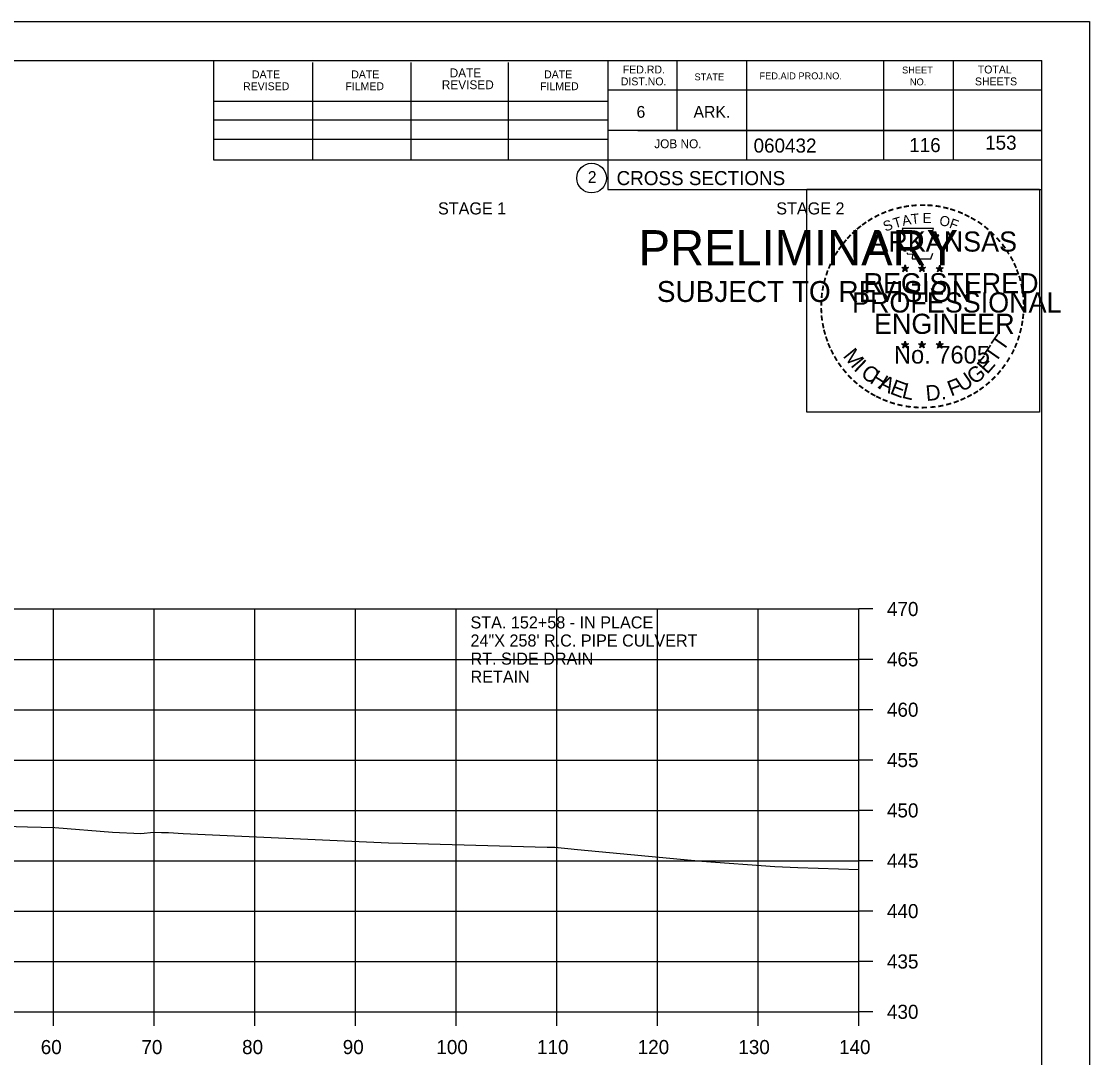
# Model space of a CAD drawing. Extents: x 1538688 to 1540766, y 656250 to 671912.
# Drawn here: x 1538915 to 1539021.1, y 665195.2 to 665298.1 of the extents above; entities that cross this region are included whole.
import ezdxf

# ---------------------------------------------------------------- set-up
doc = ezdxf.new("R2010")
doc.units = 0
for name, color, linetype in [('18', 7, 'Continuous'), ('22', 7, 'Continuous'), ('26', 7, 'Continuous'), ('7', 7, 'Continuous'), ('8', 7, 'Continuous'), ('9', 7, 'Continuous'), ('Borings', 7, 'Continuous'), ('Default', 7, 'Continuous'), ('Horizontal Alignment', 7, 'Continuous'), ('RipRap', 7, 'Continuous')]:
    doc.layers.add(name, color=color, linetype=linetype)

msp = doc.modelspace()

# ---------------------------------------------------------------- linework, layer by layer
at = {"layer": '18'}
msp.add_lwpolyline([(1538900.99, 665218.55), (1538915.62, 665218.12), (1538918.33, 665218.04), (1538924.06, 665217.57), (1538926.86, 665217.46), (1538928.15, 665217.58), (1538928.17, 665217.58), (1538928.18, 665217.58), (1538928.92, 665217.56), (1538929.62, 665217.54), (1538931.08, 665217.46), (1538951.48, 665216.53), (1538954.25, 665216.45), (1538967.21, 665216.1), (1538967.73, 665216.09), (1538968, 665216.1), (1538970.25, 665215.86), (1538982.6, 665214.71), (1538989.85, 665214.18), (1538992.14, 665214.06), (1538998.18, 665213.87)], dxfattribs=at)
at = {"layer": '22'}
for p, q in [((1538718.18, 665239.74), (1538998.18, 665239.74)), ((1538918.18, 665199.74), (1538918.18, 665239.74)), ((1538928.18, 665199.74), (1538928.18, 665239.74)), ((1538938.18, 665199.74), (1538938.18, 665239.74)), ((1538948.18, 665199.74), (1538948.18, 665239.74)), ((1538958.18, 665199.74), (1538958.18, 665239.74)), ((1538968.18, 665199.74), (1538968.18, 665239.74)), ((1538978.18, 665199.74), (1538978.18, 665239.74)), ((1538988.18, 665199.74), (1538988.18, 665239.74)), ((1538998.18, 665199.74), (1538998.18, 665239.74)), ((1538718.18, 665234.74), (1538998.18, 665234.74)), ((1538718.18, 665229.74), (1538998.18, 665229.74)), ((1538718.18, 665224.74), (1538998.18, 665224.74)), ((1538718.18, 665219.74), (1538998.18, 665219.74)), ((1538718.18, 665214.74), (1538998.18, 665214.74)), ((1538718.18, 665209.74), (1538998.18, 665209.74)), ((1538718.18, 665204.74), (1538998.18, 665204.74)), ((1538718.18, 665199.74), (1538998.18, 665199.74))]:
    msp.add_line(p, q, dxfattribs=at)
at = {"layer": '26'}
msp.add_line((1538687.78, 665298.09), (1539021.11, 665298.09), dxfattribs=at)
for points in [[(1538687.77, 665298.09), (1539021.11, 665298.09), (1539021.11, 665084.76), (1538687.77, 665084.76)], [(1538993.03, 665281.43), (1539016.13, 665281.43), (1539016.13, 665259.28), (1538993.03, 665259.28)]]:
    msp.add_lwpolyline(points, close=True, dxfattribs=at)
at = {"layer": '8'}
for p, q in [((1539002.44, 665273.64), (1539002.79, 665273.53)), ((1539002.44, 665273.64), (1539002.69, 665273.6)), ((1539002.44, 665273.64), (1539002.68, 665273.52)), ((1539002.57, 665273.24), (1539002.79, 665273.53)), ((1539002.57, 665273.24), (1539002.7, 665273.48)), ((1539002.57, 665273.24), (1539002.79, 665273.45)), ((1539002.79, 665273.9), (1539002.75, 665273.65)), ((1539002.79, 665273.53), (1539002.79, 665273.9)), ((1539002.79, 665273.9), (1539002.84, 665273.65)), ((1539003.13, 665273.64), (1539002.79, 665273.53)), ((1539003, 665273.24), (1539002.79, 665273.53)), ((1539003, 665273.24), (1539002.79, 665273.45)), ((1539003.13, 665273.64), (1539002.85, 665273.6)), ((1539003, 665273.24), (1539002.86, 665273.53)), ((1539003.13, 665273.64), (1539002.93, 665273.54)), ((1539004.11, 665273.64), (1539004.46, 665273.53)), ((1539004.11, 665273.64), (1539004.36, 665273.6)), ((1539004.11, 665273.64), (1539004.35, 665273.52)), ((1539004.24, 665273.24), (1539004.46, 665273.53)), ((1539004.24, 665273.24), (1539004.37, 665273.48)), ((1539004.24, 665273.24), (1539004.46, 665273.45)), ((1539004.46, 665273.9), (1539004.42, 665273.65)), ((1539004.46, 665273.53), (1539004.46, 665273.9)), ((1539004.46, 665273.9), (1539004.51, 665273.65)), ((1539004.8, 665273.64), (1539004.46, 665273.53)), ((1539004.67, 665273.24), (1539004.46, 665273.53)), ((1539004.67, 665273.24), (1539004.46, 665273.45)), ((1539004.8, 665273.64), (1539004.52, 665273.6)), ((1539004.67, 665273.24), (1539004.53, 665273.53)), ((1539004.8, 665273.64), (1539004.6, 665273.54)), ((1539005.87, 665273.63), (1539006.22, 665273.52)), ((1539005.87, 665273.63), (1539006.13, 665273.59)), ((1539005.87, 665273.63), (1539006.11, 665273.51)), ((1539006.01, 665273.22), (1539006.22, 665273.52)), ((1539006.01, 665273.22), (1539006.13, 665273.47)), ((1539006.01, 665273.22), (1539006.22, 665273.44)), ((1539006.22, 665273.89), (1539006.18, 665273.63)), ((1539006.22, 665273.52), (1539006.22, 665273.89)), ((1539006.22, 665273.89), (1539006.27, 665273.64)), ((1539006.57, 665273.63), (1539006.22, 665273.52)), ((1539006.43, 665273.22), (1539006.22, 665273.52)), ((1539006.43, 665273.22), (1539006.22, 665273.44)), ((1539006.57, 665273.63), (1539006.28, 665273.58)), ((1539006.43, 665273.22), (1539006.3, 665273.52)), ((1539006.57, 665273.63), (1539006.36, 665273.53)), ((1539002.43, 665266.07), (1539002.78, 665265.96)), ((1539002.43, 665266.07), (1539002.69, 665266.03)), ((1539002.43, 665266.07), (1539002.67, 665265.95)), ((1539002.57, 665265.66), (1539002.78, 665265.96)), ((1539002.57, 665265.66), (1539002.69, 665265.91)), ((1539002.57, 665265.66), (1539002.78, 665265.88)), ((1539002.78, 665266.33), (1539002.74, 665266.07)), ((1539002.78, 665265.96), (1539002.78, 665266.33)), ((1539002.78, 665266.33), (1539002.83, 665266.08)), ((1539003.13, 665266.07), (1539002.78, 665265.96)), ((1539003, 665265.66), (1539002.78, 665265.96)), ((1539003, 665265.66), (1539002.78, 665265.88)), ((1539003.13, 665266.07), (1539002.84, 665266.02)), ((1539003, 665265.66), (1539002.86, 665265.95)), ((1539003.13, 665266.07), (1539002.93, 665265.97)), ((1539004.1, 665266.07), (1539004.45, 665265.96)), ((1539004.1, 665266.07), (1539004.36, 665266.03)), ((1539004.1, 665266.07), (1539004.34, 665265.95)), ((1539004.24, 665265.66), (1539004.45, 665265.96)), ((1539004.24, 665265.66), (1539004.36, 665265.91)), ((1539004.24, 665265.66), (1539004.45, 665265.88)), ((1539004.45, 665266.33), (1539004.41, 665266.07)), ((1539004.45, 665265.96), (1539004.45, 665266.33)), ((1539004.45, 665266.33), (1539004.5, 665266.08)), ((1539004.8, 665266.07), (1539004.45, 665265.96)), ((1539004.67, 665265.66), (1539004.45, 665265.96)), ((1539004.67, 665265.66), (1539004.45, 665265.88)), ((1539004.8, 665266.07), (1539004.51, 665266.02)), ((1539004.67, 665265.66), (1539004.53, 665265.95)), ((1539004.8, 665266.07), (1539004.6, 665265.97)), ((1539005.87, 665266.06), (1539006.22, 665265.95)), ((1539005.87, 665266.06), (1539006.12, 665266.02)), ((1539005.87, 665266.06), (1539006.11, 665265.94)), ((1539006, 665265.65), (1539006.22, 665265.95)), ((1539006, 665265.65), (1539006.13, 665265.9)), ((1539006, 665265.65), (1539006.22, 665265.87)), ((1539006.22, 665266.32), (1539006.18, 665266.06)), ((1539006.22, 665265.95), (1539006.22, 665266.32)), ((1539006.22, 665266.32), (1539006.27, 665266.07)), ((1539006.57, 665266.06), (1539006.22, 665265.95)), ((1539006.43, 665265.65), (1539006.22, 665265.95)), ((1539006.43, 665265.65), (1539006.22, 665265.87)), ((1539006.57, 665266.06), (1539006.28, 665266.01)), ((1539006.43, 665265.65), (1539006.3, 665265.94)), ((1539006.57, 665266.06), (1539006.36, 665265.96))]:
    msp.add_line(p, q, dxfattribs=at)
for points in [[(1539002.48, 665277.52), (1539002.75, 665276.7)], [(1539005.99, 665276.6), (1539006.13, 665276.88), (1539005.45, 665276.86), (1539005.6, 665277.52), (1539002.48, 665277.52)], [(1539002.97, 665275.1), (1539002.97, 665275.01), (1539003.53, 665274.99), (1539003.48, 665274.52), (1539005.35, 665274.52), (1539005.55, 665275.06)], [(1539002.79, 665273.9), (1539003, 665273.24), (1539002.44, 665273.64), (1539003.13, 665273.64), (1539002.57, 665273.24), (1539002.79, 665273.9)], [(1539004.46, 665273.9), (1539004.67, 665273.24), (1539004.11, 665273.64), (1539004.8, 665273.64), (1539004.24, 665273.24), (1539004.46, 665273.9)], [(1539006.22, 665273.89), (1539006.43, 665273.22), (1539005.87, 665273.63), (1539006.57, 665273.63), (1539006.01, 665273.22), (1539006.22, 665273.89)], [(1539002.78, 665266.33), (1539003, 665265.66), (1539002.43, 665266.07), (1539003.13, 665266.07), (1539002.57, 665265.66), (1539002.78, 665266.33)], [(1539004.45, 665266.33), (1539004.67, 665265.66), (1539004.1, 665266.07), (1539004.8, 665266.07), (1539004.24, 665265.66), (1539004.45, 665266.33)], [(1539006.22, 665266.32), (1539006.43, 665265.65), (1539005.87, 665266.06), (1539006.57, 665266.06), (1539006, 665265.65), (1539006.22, 665266.32)]]:
    msp.add_lwpolyline(points, dxfattribs=at)
for centre, radius in [((1539002.79, 665273.53), 0.172), ((1539002.79, 665273.53), 0.145), ((1539002.79, 665273.53), 0.116), ((1539002.79, 665273.53), 0.0991), ((1539002.79, 665273.53), 0.0747), ((1539002.79, 665273.53), 0.0495), ((1539002.79, 665273.53), 0.0296), ((1539004.46, 665273.53), 0.172), ((1539004.46, 665273.53), 0.145), ((1539004.46, 665273.53), 0.116), ((1539004.46, 665273.53), 0.0991), ((1539004.46, 665273.53), 0.0747), ((1539004.46, 665273.53), 0.0495), ((1539004.46, 665273.53), 0.0296), ((1539006.22, 665273.52), 0.172), ((1539006.22, 665273.52), 0.145), ((1539006.22, 665273.52), 0.116), ((1539006.22, 665273.52), 0.0991), ((1539006.22, 665273.52), 0.0747), ((1539006.22, 665273.52), 0.0495), ((1539006.22, 665273.52), 0.0296), ((1539002.78, 665265.96), 0.172), ((1539002.78, 665265.96), 0.145), ((1539002.78, 665265.96), 0.116), ((1539002.78, 665265.96), 0.0991), ((1539002.78, 665265.96), 0.0747), ((1539002.78, 665265.96), 0.0495), ((1539002.78, 665265.96), 0.0296), ((1539004.45, 665265.96), 0.172), ((1539004.45, 665265.96), 0.145), ((1539004.45, 665265.96), 0.116), ((1539004.45, 665265.96), 0.0991), ((1539004.45, 665265.96), 0.0747), ((1539004.45, 665265.96), 0.0495), ((1539004.45, 665265.96), 0.0296), ((1539006.22, 665265.95), 0.172), ((1539006.22, 665265.95), 0.145), ((1539006.22, 665265.95), 0.116), ((1539006.22, 665265.95), 0.0991), ((1539006.22, 665265.95), 0.0747), ((1539006.22, 665265.95), 0.0495), ((1539006.22, 665265.95), 0.0296)]:
    msp.add_circle(centre, radius, dxfattribs=at)
at = {"layer": 'Borings'}
for p, q in [((1538998.18, 665199.74), (1538998.18, 665239.74)), ((1538999.58, 665239.74), (1538998.18, 665239.74)), ((1538999.58, 665234.74), (1538998.18, 665234.74)), ((1538999.58, 665229.74), (1538998.18, 665229.74)), ((1538999.58, 665224.74), (1538998.18, 665224.74)), ((1538999.58, 665219.74), (1538998.18, 665219.74)), ((1538999.58, 665214.74), (1538998.18, 665214.74)), ((1538999.58, 665209.74), (1538998.18, 665209.74)), ((1538999.58, 665204.74), (1538998.18, 665204.74)), ((1538718.18, 665199.74), (1538998.18, 665199.74)), ((1538918.18, 665198.34), (1538918.18, 665199.74)), ((1538928.18, 665198.34), (1538928.18, 665199.74)), ((1538938.18, 665198.34), (1538938.18, 665199.74)), ((1538948.18, 665198.34), (1538948.18, 665199.74)), ((1538958.18, 665198.34), (1538958.18, 665199.74)), ((1538968.18, 665198.34), (1538968.18, 665199.74)), ((1538978.18, 665198.34), (1538978.18, 665199.74)), ((1538988.18, 665198.34), (1538988.18, 665199.74)), ((1538998.18, 665198.34), (1538998.18, 665199.74)), ((1538999.58, 665199.74), (1538998.18, 665199.74))]:
    msp.add_line(p, q, dxfattribs=at)
at = {"layer": 'RipRap'}
for p, q in [((1538700.18, 665294.2), (1539016.36, 665294.2)), ((1538934.1, 665284.32), (1538934.1, 665294.2)), ((1538943.96, 665284.32), (1538943.96, 665294)), ((1538953.72, 665284.32), (1538953.72, 665294)), ((1538963.4, 665284.32), (1538963.4, 665294)), ((1538973.26, 665294.2), (1538973.26, 665281.4)), ((1538980.1, 665294.2), (1538980.1, 665287.26)), ((1538987.04, 665294.2), (1538987.04, 665284.32)), ((1539000.62, 665294.2), (1539000.62, 665284.32)), ((1539007.56, 665294.2), (1539007.56, 665284.32)), ((1539016.36, 665088.74), (1539016.36, 665294.2)), ((1539016.36, 665291.28), (1539016.36, 665291.28)), ((1539016.36, 665291.26), (1538973.26, 665291.26)), ((1538934.1, 665290.18), (1538973.26, 665290.18)), ((1538934.1, 665288.32), (1538973.26, 665288.32)), ((1539016.36, 665287.26), (1538973.26, 665287.26)), ((1538976.22, 665287.26), (1539016.36, 665287.26)), ((1538934.1, 665284.32), (1538934.1, 665286.38)), ((1538934.1, 665286.38), (1538973.26, 665286.38)), ((1539016.36, 665284.32), (1538934.1, 665284.32)), ((1538973.26, 665281.4), (1539016.36, 665281.4))]:
    msp.add_line(p, q, dxfattribs=at)
msp.add_circle((1538971.64, 665282.53), 1.47, dxfattribs=at)

# ---------------------------------------------------------------- texts
at = {"layer": '7'}
for s, p in [('116', (1539003.19, 665285.11)), ('153', (1539010.73, 665285.35))]:
    msp.add_text(s, height=1.4, dxfattribs=at).set_placement(p)
at = {"layer": '8'}
for s, height, rotation, p in [('-', 1.6, 13.6301, (1539001.98, 665278.89)), ('-', 1.6, 10.2193, (1539002.66, 665279.05)), ('-', 1.6, 5.8968, (1539003.38, 665279.16)), ('-', 1.6, 0.1862, (1539004.16, 665279.23)), ('-', 1.6, 357.743, (1539004.88, 665279.22)), ('-', 1.6, 352.1617, (1539005.62, 665279.17)), ('-', 1.6, 347.2049, (1539006.34, 665279.05)), ('-', 1.6, 34.0636, (1538999.36, 665277.69)), ('-', 1.6, 28.7918, (1538999.96, 665278.06)), ('-', 1.6, 24.3072, (1539000.59, 665278.38)), ('-', 1.6, 19.1761, (1539001.23, 665278.65)), ('T', 1, 16.4036, (1539001.75, 665277.53)), ('A', 1, 11.2132, (1539002.57, 665277.78)), ('T', 1, 6.0228, (1539003.42, 665277.95)), ('E', 1, 0.8323, (1539004.53, 665278.06)), ('O', 1, 350.4515, (1539006.13, 665277.85)), ('-', 1.6, 342.3362, (1539006.98, 665278.9)), ('-', 1.6, 337.8551, (1539007.71, 665278.67)), ('-', 1.6, 334.1211, (1539008.34, 665278.4)), ('-', 1.6, 329.6409, (1539008.92, 665278.12)), ('-', 1.6, 38.9507, (1538998.31, 665276.92)), ('-', 1.6, 36.2317, (1538998.79, 665277.3)), ('S', 1, 21.594, (1539000.83, 665277.2)), ('F', 1, 340.0707, (1539007.09, 665277.62)), ('-', 1.6, 325.8627, (1539009.57, 665277.76)), ('-', 1.6, 320.5297, (1539010.18, 665277.33)), ('-', 1.6, 50.6142, (1538997.03, 665275.54)), ('-', 1.6, 48.423, (1538997.43, 665276.03)), ('-', 1.6, 42.9622, (1538997.88, 665276.5)), ('ARKANSAS', 2, 360, (1538999.33, 665275.23)), ('-', 1.6, 315.5786, (1539010.77, 665276.84)), ('-', 1.6, 309.8797, (1539011.34, 665276.29)), ('-', 1.6, 58.0706, (1538996.29, 665274.45)), ('-', 1.6, 54.2325, (1538996.61, 665274.97)), ('-', 1.6, 306.6522, (1539011.87, 665275.69)), ('-', 1.4, 303.6753, (1539012.35, 665275.12)), ('-', 1.6, 62.8713, (1538995.97, 665273.83)), ('-', 1.6, 299.6684, (1539012.67, 665274.52)), ('-', 1.6, 72.3945, (1538995.5, 665272.59)), ('-', 1.6, 67.7743, (1538995.72, 665273.22)), ('DWB', 0.01, 360, (1539002.77, 665273.53)), ('DWB', 0.01, 360, (1539004.44, 665273.53)), ('DWB', 0.01, 360, (1539006.21, 665273.52)), ('-', 1.6, 294.6628, (1539013, 665273.91)), ('-', 1.6, 290.5728, (1539013.25, 665273.33)), ('-', 1.6, 75.461, (1538995.3, 665271.88)), ('REGISTERED', 2, 360, (1538998.65, 665271.09)), ('-', 1.6, 285.1233, (1539013.49, 665272.75)), ('-', 1.6, 85.1863, (1538995.09, 665270.47)), ('-', 1.6, 81.2013, (1538995.17, 665271.16)), ('PROFESSIONAL', 2, 360, (1538997.51, 665269.18)), ('-', 1.6, 280.5493, (1539013.69, 665272.01)), ('-', 1.6, 276.5962, (1539013.85, 665271.24)), ('-', 1.6, 89.0622, (1538995.07, 665269.77)), ('-', 1.6, 274.3301, (1539013.91, 665270.52)), ('-', 1.6, 94.1959, (1538995.1, 665269.05)), ('ENGINEER', 2, 360, (1538999.69, 665267.06)), ('-', 1.6, 263.5172, (1539013.93, 665269.22)), ('-', 1.6, 269.9407, (1539013.94, 665269.88)), ('-', 1.6, 98.9479, (1538995.17, 665268.38)), ('-', 1.6, 101.7149, (1538995.31, 665267.65)), ('-', 1.6, 260.9953, (1539013.85, 665268.56)), ('-', 1.6, 105.4578, (1538995.47, 665267.05)), ('T', 1.54, 55.055, (1539012.5, 665265.23)), ('-', 1.6, 252.8681, (1539013.56, 665267.17)), ('-', 1.6, 255.7626, (1539013.74, 665267.89)), ('-', 1.6, 109.0874, (1538995.69, 665266.42)), ('-', 1.6, 114.0643, (1538995.94, 665265.82)), ('No. 7605', 1.757, 360, (1539001.67, 665264.11)), ('DWB', 0.01, 360, (1539002.77, 665265.96)), ('DWB', 0.01, 360, (1539004.44, 665265.95)), ('DWB', 0.01, 360, (1539006.2, 665265.95)), ('T', 1.54, 55.055, (1539011.77, 665264.11)), ('-', 1.6, 247.8887, (1539013.34, 665266.49)), ('-', 1.6, 115.7289, (1538996.24, 665265.21)), ('-', 1.6, 120.4471, (1538996.6, 665264.62)), ('M', 1.54, 308.9175, (1538996.55, 665264.85)), ('E', 1.54, 48.7313, (1539010.93, 665262.98)), ('-', 1.6, 239.0712, (1539012.68, 665265.11)), ('-', 1.6, 244.6197, (1539013.08, 665265.86)), ('-', 1.6, 125.8934, (1538997, 665264.06)), ('I', 1.54, 316.4636, (1538997.6, 665263.53)), ('C', 1.54, 324.0197, (1538998.27, 665262.91)), ('G', 1.54, 38.2173, (1539009.67, 665261.96)), ('-', 1.6, 233.8452, (1539012.28, 665264.46)), ('-', 1.6, 130.7181, (1538997.47, 665263.51)), ('-', 1.6, 134.2238, (1538997.98, 665262.96)), ('H', 1.54, 327.5342, (1538999.18, 665262.25)), ('A', 1.54, 332.5513, (1539000.03, 665261.72)), ('F', 1.54, 20.8202, (1539007.34, 665260.83)), ('U', 1.54, 34.4052, (1539008.47, 665261.23)), ('-', 1.6, 225.7653, (1539011.37, 665263.33)), ('-', 1.6, 231.2538, (1539011.85, 665263.89)), ('-', 1.6, 138.9338, (1538998.51, 665262.5)), ('-', 1.6, 144.6463, (1538999.06, 665262.09)), ('-', 1.6, 148.0898, (1538999.63, 665261.72)), ('E', 1.54, 339.2068, (1539001.19, 665261.15)), ('L', 1.54, 346.2929, (1539002.38, 665260.73)), ('D.', 1.54, 5.2602, (1539004.89, 665260.39)), ('-', 1.6, 215.7363, (1539010.3, 665262.35)), ('-', 1.6, 221.0851, (1539010.85, 665262.82)), ('-', 1.6, 151.5704, (1539000.2, 665261.4)), ('-', 1.6, 154.6002, (1539000.73, 665261.15)), ('-', 1.6, 158.5612, (1539001.35, 665260.9)), ('-', 1.6, 200.7184, (1539007.97, 665261.02)), ('-', 1.6, 204.2516, (1539008.59, 665261.3)), ('-', 1.6, 207.3568, (1539009.21, 665261.62)), ('-', 1.6, 212.2491, (1539009.77, 665261.96)), ('-', 1.6, 162.7983, (1539002.04, 665260.68)), ('-', 1.6, 167.5555, (1539002.75, 665260.52)), ('-', 1.6, 173.1155, (1539003.52, 665260.41)), ('-', 1.6, 176.5183, (1539004.27, 665260.36)), ('-', 1.6, 181.5918, (1539005.02, 665260.37)), ('-', 1.6, 185.8167, (1539005.83, 665260.45)), ('-', 1.6, 191.2858, (1539006.56, 665260.58)), ('-', 1.6, 195.4743, (1539007.29, 665260.78))]:
    msp.add_text(s, height=height, rotation=rotation, dxfattribs=at).set_placement(p)
at = {"layer": '9'}
for s, height, p in [('PRELIMINARY', 3.5, (1538976.31, 665273.86)), ('DWB', 0.01, (1538977.06, 665275.71)), ('SUBJECT TO REVISION', 2.0751, (1538978.12, 665270.23))]:
    msp.add_text(s, height=height, rotation=360, dxfattribs=at).set_placement(p)
at = {"layer": 'Default'}
for s, p in [('STAGE 1', (1538956.38, 665278.92)), ('STAGE 2', (1538989.98, 665278.92)), ('STA. 152+58 - IN PLACE', (1538959.61, 665237.81)), ('24"X 258\' R.C. PIPE CULVERT', (1538959.61, 665236.01)), ('RT. SIDE DRAIN', (1538959.61, 665234.21)), ('RETAIN', (1538959.61, 665232.41))]:
    msp.add_text(s, height=1.2, dxfattribs=at).set_placement(p)
at = {"layer": 'Horizontal Alignment'}
for s, p in [('470', (1539000.98, 665239.04)), ('465', (1539000.98, 665234.04)), ('460', (1539000.98, 665229.04)), ('455', (1539000.98, 665224.04)), ('450', (1539000.98, 665219.04)), ('445', (1539000.98, 665214.04)), ('440', (1539000.98, 665209.04)), ('435', (1539000.98, 665204.04)), ('430', (1539000.98, 665199.04)), ('60', (1538916.92, 665195.54)), ('70', (1538926.92, 665195.54)), ('80', (1538936.92, 665195.54)), ('90', (1538946.92, 665195.54)), ('100', (1538956.22, 665195.54)), ('110', (1538966.22, 665195.54)), ('120', (1538976.22, 665195.54)), ('130', (1538986.22, 665195.54)), ('140', (1538996.22, 665195.54))]:
    msp.add_text(s, height=1.4, dxfattribs=at).set_placement(p)
at = {"layer": 'RipRap'}
for s, height, p in [('DATE', 0.879, (1538957.54, 665292.54)), ('FED.RD.', 0.782, (1538974.74, 665292.92)), ('SHEET', 0.684, (1539002.48, 665292.92)), ('TOTAL', 0.782, (1539010, 665292.92)), ('DATE', 0.782, (1538937.9, 665292.44)), ('DATE', 0.782, (1538947.76, 665292.44)), ('DATE', 0.782, (1538966.92, 665292.44)), ('DIST.NO.', 0.782, (1538974.54, 665291.74)), ('STATE', 0.684, (1538981.86, 665292.24)), ('FED.AID PROJ.NO.', 0.684, (1538988.32, 665292.34)), ('NO.', 0.684, (1539003.26, 665291.74)), ('SHEETS', 0.782, (1539009.72, 665291.74)), ('REVISED', 0.782, (1538937.02, 665291.26)), ('FILMED', 0.782, (1538947.18, 665291.26)), ('REVISED', 0.879, (1538956.76, 665291.36)), ('FILMED', 0.782, (1538966.52, 665291.26)), ('6', 1.17, (1538976.1, 665288.52)), ('ARK.', 1.172, (1538981.76, 665288.52)), ('JOB NO.', 0.879, (1538977.86, 665285.5)), ('060432', 1.4, (1538987.73, 665285.06)), ('2', 1.17, (1538971.26, 665282.05)), ('CROSS SECTIONS', 1.4, (1538974.12, 665281.83))]:
    msp.add_text(s, height=height, rotation=360, dxfattribs=at).set_placement(p)

doc.saveas('drawing.dxf')
